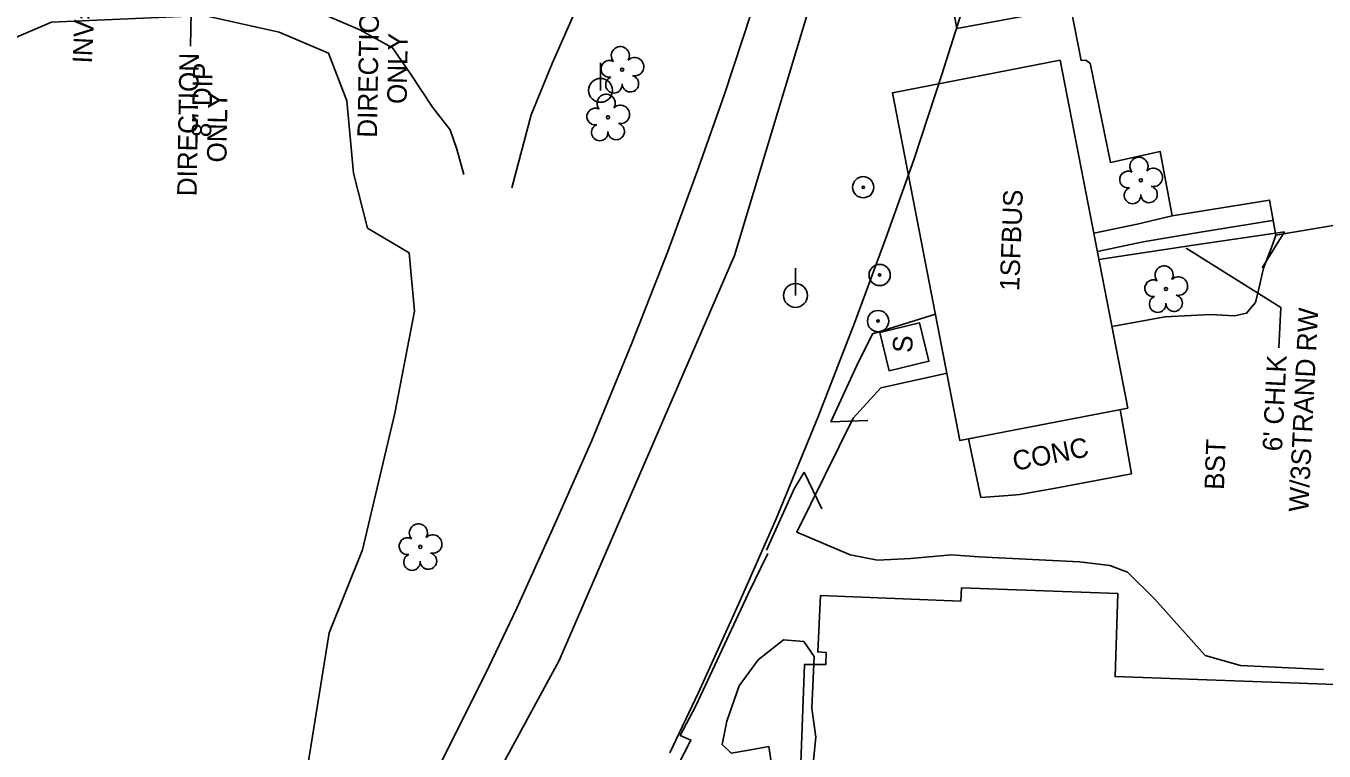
# Model space of a CAD drawing. Extents: x 2100323 to 2109811, y 740376 to 749755.
# Drawn here: x 2106180.3 to 2106446.6, y 741323.2 to 741472 of the extents above; entities that cross this region are included whole.
import ezdxf

# ---------------------------------------------------------------- set-up
doc = ezdxf.new("R2010")
doc.units = 0
for name, color, linetype in [('Exist Building', 7, 'Continuous'), ('Exist Building Text', 7, 'Continuous'), ('Exist Other Culture Area Outline', 7, 'Continuous'), ('Exist Other Culture Area Outline Text', 7, 'Continuous'), ('Exist Other Culture Fence Line', 7, 'Continuous'), ('Exist Other Culture Fence Line Leader', 7, 'Continuous'), ('Exist Other Culture Fence Line Text', 7, 'Continuous'), ('Exist Other Culture Gate', 7, 'Continuous'), ('Exist Other Culture Located Object CELL', 7, 'Continuous'), ('Exist Railroads Standard Gauge', 7, 'Continuous'), ('Exist Right of Way Line', 7, 'Continuous'), ('Exist Roads EOP Other', 7, 'Continuous'), ('Exist Roads EOP Text', 7, 'Continuous'), ('Exist Roads Soil', 7, 'Continuous'), ('Exist Utilities Power Pole CELL', 7, 'Continuous'), ('Exist Utilities Sanitary Sewer UG Line', 7, 'Continuous'), ('Exist Utilities Sanitary Sewer UG Line Invert Elevation', 7, 'Continuous'), ('Exist Utilities Sanitary Sewer UG Line Text', 7, 'Continuous'), ('Exist Utilities Telephone UG FO SUE LOS C', 7, 'Continuous'), ('Exist Vegetation Hedge Row', 7, 'Continuous'), ('Exist Vegetation Tree CELL', 7, 'Continuous'), ('Exist Vegetation Woods Line', 7, 'Continuous')]:
    doc.layers.add(name, color=color, linetype=linetype)

msp = doc.modelspace()

# ---------------------------------------------------------------- linework, layer by layer
at = {"layer": 'Exist Building'}
for points in [[(2106392.46, 741465), (2106406.32, 741393.6), (2106371.9, 741386.92), (2106358.04, 741458.32)], [(2106355.46, 741409.09), (2106357.35, 741401.25), (2106365.51, 741403.21), (2106363.62, 741411.06)]]:
    msp.add_lwpolyline(points, close=True, dxfattribs=at)
for points in [[(2106404.76, 741393.29), (2106407.1, 741380.12), (2106391.46, 741377.13), (2106384.15, 741375.83), (2106381.78, 741375.67)], [(2106317.68, 741332.5), (2106328.43, 741355.49), (2106332.49, 741363.74)], [(2106578.83, 741177.23), (2106584.5, 741331.91), (2106403.7, 741338.49), (2106404.26, 741355.51), (2106372.18, 741356.69), (2106372.1, 741353.98), (2106343.28, 741355.1), (2106342.73, 741343.53), (2106344.47, 741343.4), (2106344.36, 741340.93), (2106340.02, 741340.97), (2106332.24, 741131.35)], [(2106317.68, 741332.5), (2106314.5, 741326.42), (2106316.7, 741325.44), (2106303.79, 741300.23), (2106294.43, 741282), (2106292.98, 741282.84), (2106280.83, 741262.28), (2106268.96, 741241.45), (2106270.76, 741240.34), (2106260, 741222.39), (2106246.19, 741198.5), (2106244.55, 741199.52), (2106218.01, 741159.21), (2106219.63, 741158.04), (2106202.71, 741133.67), (2106192.15, 741118.25), (2106193.85, 741117.12), (2106176.77, 741095.49), (2106164.38, 741079)]]:
    msp.add_lwpolyline(points, dxfattribs=at)
at = {"layer": 'Exist Other Culture Area Outline'}
for points in [[(2106399.35, 741429.5), (2106408.25, 741431.34), (2106415.39, 741433.08)], [(2106435.99, 741432.07), (2106421.63, 741429.78), (2106409.48, 741427.74), (2106400.09, 741425.7)], [(2106381.78, 741375.67), (2106376.17, 741375.26), (2106373.63, 741387.25)]]:
    msp.add_lwpolyline(points, dxfattribs=at)
at = {"layer": 'Exist Other Culture Fence Line'}
for points in [[(2106438.47, 741429.74), (2106419.77, 741427.03), (2106400.4, 741424.06)], [(2106366.87, 741412.84), (2106353.93, 741408.83), (2106350.69, 741402.2), (2106345.41, 741390.8)], [(2106332.21, 741364.45), (2106337.88, 741377), (2106339.96, 741380.46)]]:
    msp.add_lwpolyline(points, dxfattribs=at)
at = {"layer": 'Exist Other Culture Fence Line Leader'}
msp.add_lwpolyline([(2106418.32, 741426.45), (2106437.69, 741414.25), (2106437.28, 741405.96)], dxfattribs=at)
at = {"layer": 'Exist Other Culture Gate'}
for points in [[(2106438.47, 741429.74), (2106433.89, 741422.36)], [(2106345.41, 741390.8), (2106352.98, 741391.03)], [(2106339.96, 741380.46), (2106343.59, 741372.92)]]:
    msp.add_lwpolyline(points, dxfattribs=at)
at = {"layer": 'Exist Other Culture Located Object CELL'}
for centre, radius in [((2106352.04, 741438.93), 2.18), ((2106352.04, 741438.93), 0.24), ((2106355.42, 741420.9), 2.18), ((2106355.42, 741420.9), 0.24), ((2106355.1, 741411.45), 2.18), ((2106355.1, 741411.45), 0.24)]:
    msp.add_circle(centre, radius, dxfattribs=at)
at = {"layer": 'Exist Railroads Standard Gauge'}
for points in [[(2106275.26, 741340.48), (2106280.99, 741352.53), (2106288.99, 741370.24), (2106296.38, 741386.96), (2106304.6, 741406.94), (2106311.94, 741425.76), (2106318.33, 741443.12), (2106323.58, 741458.01), (2106329.07, 741474.68)], [(2106264.2, 741318.22), (2106275.26, 741340.48)]]:
    msp.add_lwpolyline(points, dxfattribs=at)
at = {"layer": 'Exist Right of Way Line'}
msp.add_lwpolyline([(2106312.35, 741322.82), (2106318.27, 741335.24), (2106326.51, 741353.47), (2106334.18, 741370.84), (2106342.74, 741391.66), (2106350.36, 741411.2), (2106356.98, 741429.19), (2106362.47, 741444.74), (2106368.18, 741462.06), (2106373.22, 741478.05)], dxfattribs=at)
at = {"layer": 'Exist Roads EOP Other'}
msp.add_lwpolyline([(2106455.28, 741432.24), (2106436.69, 741429.08), (2106435.41, 741436.3), (2106415.39, 741433.08), (2106412.99, 741446.25), (2106402.75, 741444.02), (2106398.63, 741464.38), (2106397.65, 741465.02), (2106396.78, 741464.93), (2106394.62, 741475.75), (2106387.28, 741474.43), (2106371.26, 741471.5), (2106368.61, 741485.92), (2106384.45, 741489.23), (2106395.28, 741491.5), (2106400.5, 741492.51), (2106406.31, 741494.54), (2106415.92, 741499.02), (2106428.61, 741504.67), (2106440.88, 741510.21), (2106442.8, 741511.24), (2106446.12, 741508.67), (2106449.53, 741512.84)], dxfattribs=at)
at = {"layer": 'Exist Roads Soil'}
for points in [[(2106279.94, 741438.78), (2106283.93, 741453.81), (2106288.24, 741464.32), (2106293.62, 741476.6), (2106299.66, 741490.35), (2106305.75, 741503.52), (2106308.46, 741510.76), (2106311.07, 741520.41), (2106313.25, 741532.07), (2106315.17, 741547.19), (2106314.95, 741562.88), (2106314.7, 741581.51), (2106313.55, 741602.94), (2106315.24, 741622.27), (2106318.87, 741641.69), (2106321.8, 741651.91), (2106321.91, 741665.54), (2106323.48, 741683.84), (2106325.99, 741712.59), (2106325.63, 741727.54), (2106325.7, 741740.07), (2106327, 741761.52), (2106328.62, 741783.21)], [(2106151.87, 741466.96), (2106149.16, 741468.72), (2106148.18, 741470.47), (2106148.14, 741472.16), (2106149.7, 741473.78), (2106154.36, 741474.57), (2106172.82, 741477.69), (2106184.65, 741480.19), (2106197.98, 741481.52), (2106212.31, 741482.18), (2106220.62, 741481.29), (2106232.84, 741478.17), (2106248.82, 741471.25), (2106255.47, 741467.51), (2106259.16, 741462.18), (2106263.69, 741455.38), (2106267.32, 741450.7), (2106268.69, 741446.73), (2106270.14, 741441.52)], [(2106436.69, 741429.08), (2106435.92, 741426.89), (2106434.17, 741422.34), (2106433.13, 741417.81), (2106432.53, 741415.25), (2106430.7, 741413.07), (2106428.22, 741412.53), (2106423.28, 741412.82), (2106413.98, 741412.34), (2106403.07, 741410.35)], [(2106446.49, 741339.95), (2106429.41, 741340.79), (2106422.21, 741342.81), (2106411.81, 741354.47), (2106406.24, 741359.91), (2106402.65, 741361.31), (2106396.39, 741362.03), (2106375.77, 741363.04), (2106370.13, 741363.49), (2106361.83, 741362.7), (2106355.01, 741362.37), (2106349.34, 741363.5), (2106338.42, 741368.12), (2106350.01, 741391.52), (2106355.63, 741397.72), (2106368.04, 741400.49), (2106369.21, 741400.76)]]:
    msp.add_lwpolyline(points, dxfattribs=at)
at = {"layer": 'Exist Utilities Power Pole CELL'}
for p, q in [((2106298.17, 741458.81), (2106298.17, 741464.44)), ((2106298.17, 741458.81), (2106298.17, 741458.81)), ((2106338.15, 741416.72), (2106338.15, 741422.34)), ((2106338.15, 741416.72), (2106338.15, 741416.72))]:
    msp.add_line(p, q, dxfattribs=at)
for centre in [(2106298.17, 741458.81), (2106338.15, 741416.72)]:
    msp.add_circle(centre, 2.45, dxfattribs=at)
at = {"layer": 'Exist Utilities Sanitary Sewer UG Line'}
msp.add_lwpolyline([(2106214.77, 741502.93), (2106214.03, 741467.91)], dxfattribs=at)
at = {"layer": 'Exist Utilities Telephone UG FO SUE LOS C'}
msp.add_lwpolyline([(2105810.2, 740818.09), (2105917.92, 740884.55), (2105963.67, 740919.99), (2106050.73, 741001.7), (2106123.04, 741079.97), (2106174.05, 741146.23), (2106228.15, 741228.44), (2106289.7, 741341.75), (2106325.61, 741424.94), (2106347.5, 741497.57), (2106369.14, 741594.05), (2106385.25, 741705.91), (2106392.57, 741937.33), (2106389.62, 742143.58)], dxfattribs=at)
at = {"layer": 'Exist Vegetation Hedge Row'}
for points in [[(2106326.58, 741336.6), (2106330.51, 741341.89), (2106335.67, 741346.05), (2106339.86, 741345.69), (2106341.97, 741342.6), (2106341.51, 741332.03), (2106342.33, 741326.04)], [(2106342.33, 741326.04), (2106339.18, 741294.83), (2106337.72, 741260.78), (2106336.5, 741235.58), (2106335.13, 741211.93), (2106332.74, 741211), (2106329.64, 741217.19), (2106330.19, 741240.48), (2106332.7, 741253.87), (2106331.71, 741268.55), (2106333.05, 741283.65), (2106333.77, 741295.5), (2106331.61, 741308.31), (2106333.23, 741320.52), (2106332.67, 741324.1), (2106328.57, 741323.35), (2106324.99, 741322.74), (2106323.08, 741324.52), (2106324.07, 741329.36), (2106326.58, 741336.6)]]:
    msp.add_lwpolyline(points, dxfattribs=at)
at = {"layer": 'Exist Vegetation Tree CELL'}
for p, q in [((2106302.6, 741463.07), (2106302.6, 741463.07)), ((2106299.69, 741453.28), (2106299.69, 741453.28)), ((2106409, 741440.35), (2106409, 741440.35)), ((2106414.15, 741418.04), (2106414.15, 741418.04)), ((2106261.19, 741365.1), (2106261.19, 741365.1))]:
    msp.add_line(p, q, dxfattribs=at)
for centre in [(2106302.6, 741463.07), (2106299.69, 741453.28), (2106409, 741440.35), (2106414.15, 741418.04), (2106261.19, 741365.1)]:
    msp.add_circle(centre, 0.326, dxfattribs=at)
for centre, radius, start, end in [((2106302.22, 741465.94), 1.86, 330.1651, 219.7134), ((2106300, 741463.22), 1.73, 62.6636, 279.3457), ((2106305.15, 741463.66), 1.9, 257.1011, 134.1999), ((2106300.9, 741459.95), 1.69, 111.5671, 6.231), ((2106304.28, 741460.17), 1.7, 181.2822, 74.56), ((2106299.31, 741456.15), 1.86, 330.1651, 219.7134), ((2106297.09, 741453.43), 1.73, 62.6636, 279.3457), ((2106302.24, 741453.87), 1.9, 257.1011, 134.1999), ((2106297.99, 741450.16), 1.69, 111.5671, 6.231), ((2106301.37, 741450.38), 1.7, 181.2822, 74.56), ((2106408.61, 741443.22), 1.86, 330.1651, 219.7134), ((2106406.39, 741440.5), 1.73, 62.6636, 279.3457), ((2106411.55, 741440.94), 1.9, 257.1011, 134.1999), ((2106410.67, 741437.45), 1.7, 181.2822, 74.56), ((2106407.29, 741437.23), 1.69, 111.5671, 6.231), ((2106413.76, 741420.91), 1.86, 330.1651, 219.7134), ((2106416.7, 741418.63), 1.9, 257.1011, 134.1999), ((2106411.54, 741418.19), 1.73, 62.6636, 279.3457), ((2106412.44, 741414.92), 1.69, 111.5671, 6.231), ((2106415.82, 741415.14), 1.7, 181.2822, 74.56), ((2106260.8, 741367.97), 1.86, 330.1651, 219.7134), ((2106263.74, 741365.69), 1.9, 257.1011, 134.1999), ((2106258.58, 741365.25), 1.73, 62.6636, 279.3457), ((2106259.48, 741361.98), 1.69, 111.5671, 6.231), ((2106262.86, 741362.2), 1.7, 181.2822, 74.56)]:
    msp.add_arc(centre, radius, start, end, dxfattribs=at)
at = {"layer": 'Exist Vegetation Woods Line'}
for points in [[(2106133.08, 741376.92), (2106134.83, 741380.13), (2106156.26, 741377.83), (2106163.26, 741378.37), (2106168.17, 741381.14), (2106168.43, 741408.78), (2106161.33, 741444.23), (2106164.85, 741458.05), (2106171.94, 741466.98), (2106185.54, 741472.82), (2106216.86, 741474.19), (2106232.22, 741470.76), (2106242.34, 741466.45), (2106246.14, 741456.64), (2106247.51, 741441.78), (2106250.36, 741430.55), (2106258.88, 741425.45), (2106259.97, 741413.52), (2106255.97, 741392.58), (2106249.34, 741364.49), (2106242.48, 741347.46)], [(2106242.48, 741347.46), (2106237.68, 741317.78)]]:
    msp.add_lwpolyline(points, dxfattribs=at)

# ---------------------------------------------------------------- texts
at = {"layer": 'Exist Building Text'}
for s, p in [('1SFBUS', (2106384.03, 741417.58)), ('S', (2106362.09, 741404.88))]:
    msp.add_text(s, height=4, rotation=87.8577, dxfattribs=at).set_placement(p)
at = {"layer": 'Exist Other Culture Area Outline Text'}
msp.add_text('CONC', height=4, rotation=11.2164, dxfattribs=at).set_placement((2106383.12, 741380.67))
at = {"layer": 'Exist Other Culture Fence Line Text'}
for s, p in [('W/3STRAND RW', (2106443.33, 741372.21)), ("6' CHLK", (2106437.94, 741384.65))]:
    msp.add_text(s, height=4, rotation=87.1881, dxfattribs=at).set_placement(p)
at = {"layer": 'Exist Roads EOP Text'}
msp.add_text('BST', height=4, rotation=87.8577, dxfattribs=at).set_placement((2106426.04, 741376.76))
at = {"layer": 'Exist Utilities Sanitary Sewer UG Line Invert Elevation'}
for s, rotation, p in [("INV=311.99'", 87.2754, (2106193.83, 741464.27)), ('DIRECTION', 89.0222, (2106252.28, 741449.06)), ('ONLY', 89.0222, (2106258.39, 741455.98)), ('DIRECTION', 89.0222, (2106215.3, 741437.05)), ('ONLY', 89.0222, (2106221.42, 741443.97))]:
    msp.add_text(s, height=4, rotation=rotation, dxfattribs=at).set_placement(p)
at = {"layer": 'Exist Utilities Sanitary Sewer UG Line Text'}
msp.add_text('8" DIP', height=4, rotation=88.7902, dxfattribs=at).set_placement((2106218.28, 741449.16))

doc.saveas('drawing.dxf')
